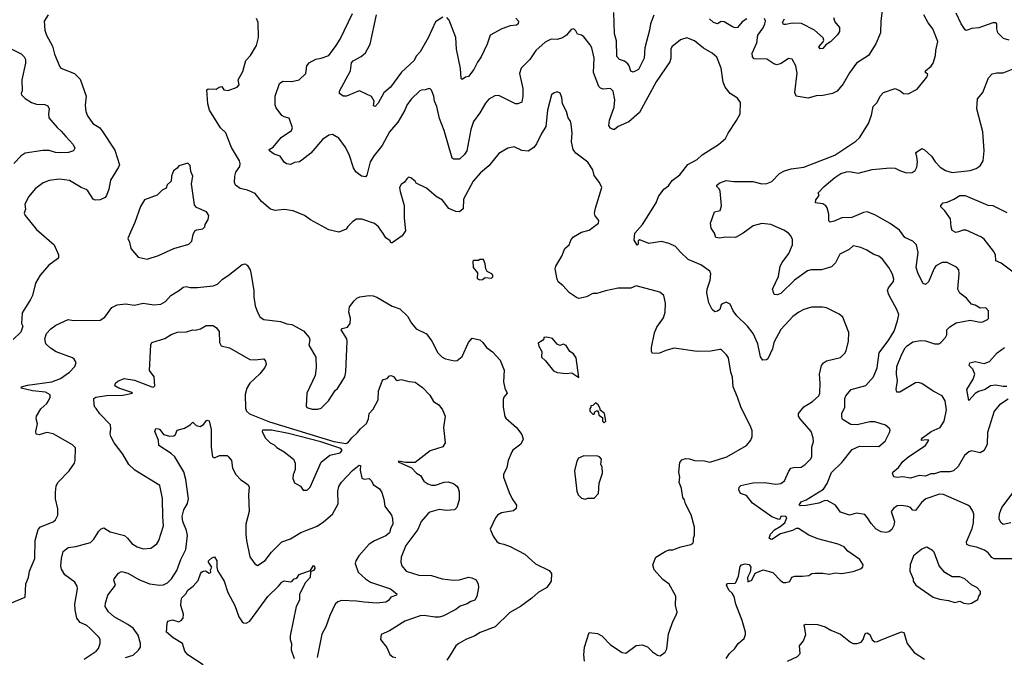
# Model space of a CAD drawing. Extents: x 2133461 to 2293071, y 753526 to 916327.
# Tile 454 of 459: x 2272832 to 2280584, y 886556 to 891578. Entities that reach past the tile are written whole.
import ezdxf

# ---------------------------------------------------------------- set-up
doc = ezdxf.new("R2010")
doc.units = 0

msp = doc.modelspace()

# ---------------------------------------------------------------- linework, layer by layer
at = {"layer": '0CON10XD'}
for points in [[(2278395, 886546.2), (2278422, 886585), (2278464, 886625), (2278490, 886665), (2278535.3, 886704.8), (2278545.8, 886735), (2278546.2, 886755), (2278520.4, 886845), (2278470, 886975), (2278456.7, 887035), (2278441.7, 887061.7), (2278416, 887085), (2278396.2, 887125), (2278405, 887135.8), (2278465, 887140), (2278471.2, 887145), (2278492.9, 887195), (2278505, 887270.8), (2278516.4, 887283.6), (2278545, 887292.3), (2278576.3, 887286.3), (2278590, 887265), (2278583, 887227), (2278561.5, 887185), (2278565, 887150), (2278597.8, 887162.2), (2278622.1, 887217.9), (2278685, 887244.2), (2278762.7, 887222.7), (2278825, 887157.5), (2278845, 887146), (2278865, 887144), (2278895, 887153.3), (2278912.3, 887187.7), (2278934.1, 887195.9), (2278995, 887193.8), (2279045, 887200), (2279070, 887215), (2279095, 887217.5), (2279155, 887218), (2279205, 887210), (2279255, 887220), (2279305, 887216.7), (2279395, 887232.5), (2279460, 887255), (2279471.7, 887268.3), (2279472.5, 887285), (2279446.8, 887326.8), (2279352.6, 887392.6), (2279323.3, 887425), (2279276.8, 887446.8), (2279115, 887488.1), (2279045, 887518.9), (2278965, 887568.9), (2278945, 887571.2), (2278915.9, 887554.1), (2278822.3, 887527.7), (2278755, 887484.4), (2278742.7, 887485), (2278732.5, 887495), (2278743.4, 887526.6), (2278775, 887560.4), (2278820.8, 887585), (2278856.4, 887615), (2278873.1, 887655), (2278865, 887665.3), (2278835, 887666.8), (2278825, 887663.8), (2278816.2, 887643.8), (2278808.3, 887641.7), (2278755, 887660.9), (2278600.5, 887770.5), (2278555, 887830.6), (2278506.9, 887846.9), (2278494.3, 887875), (2278497.5, 887895), (2278510.5, 887909.5), (2278605, 887930.5), (2278695, 887931.8), (2278785, 887919.4), (2278825, 887924.3), (2278855, 887946.2), (2278887.6, 888022.4), (2278904.5, 888045.5), (2278925, 888051.9), (2278985, 888054.2), (2279017, 888073), (2279059.2, 888115), (2279068.6, 888135), (2279069.5, 888210.5), (2279082, 888255), (2279080, 888285), (2279064.2, 888335), (2278975.8, 888435), (2278964.2, 888455), (2278964.3, 888475), (2279005, 888527.1), (2279075, 888570.6), (2279122.9, 888615), (2279131.4, 888635), (2279135.7, 888715), (2279128.1, 888785), (2279145, 888853.8), (2279160.8, 888875), (2279185, 888890), (2279295, 888916.2), (2279328.8, 888951.2), (2279340.5, 888969.5), (2279357.5, 889045), (2279361.2, 889115), (2279313.3, 889235), (2279285, 889258), (2279185, 889307.5), (2279154.2, 889314.2), (2279065.7, 889314.3), (2279005, 889294.2), (2278966.4, 889273.6), (2278919.3, 889240.7), (2278825, 889136.2), (2278769.2, 889035), (2278759.2, 888985), (2278722.3, 888907.7), (2278711.7, 888898.3), (2278682.5, 888895), (2278665, 888922.5), (2278644, 889024), (2278605.8, 889105.8), (2278562.2, 889165), (2278478.1, 889245), (2278449.4, 889285), (2278425, 889336.2), (2278395, 889353.3), (2278365, 889340), (2278355, 889332.5), (2278344.1, 889295.9), (2278325, 889281.2), (2278305, 889276.7), (2278283.3, 889295), (2278257.7, 889347.7), (2278242.9, 889425), (2278244.3, 889455.7), (2278268.8, 889525), (2278273.3, 889575), (2278266.4, 889596.4), (2278195, 889646.9), (2278095, 889690), (2278035, 889747.1), (2277995, 889791.8), (2277945, 889814), (2277885, 889830.5), (2277784.7, 889814.7), (2277715, 889843.3), (2277702.5, 889835), (2277701.7, 889808.3), (2277695, 889802.5), (2277670.7, 889840.7), (2277674.4, 889895), (2277735, 889963.8), (2277844, 890135), (2277861.4, 890185), (2277905, 890244), (2277941.5, 890268.5), (2277968.3, 890311.7), (2278029.2, 890355), (2278091.7, 890438.3), (2278165, 890477.5), (2278205, 890512.5), (2278335, 890593.3), (2278389.5, 890640.5), (2278410, 890685), (2278477.1, 890782.9), (2278506, 890835), (2278506.2, 890925), (2278485, 890960), (2278426.2, 890995), (2278386, 891045), (2278372, 891085), (2278354.2, 891195), (2278321.2, 891281.2), (2278284.3, 891314.3), (2278215, 891352.9), (2278145, 891412), (2278085, 891433.8), (2278035, 891419.2), (2277966.4, 891363.6), (2277959.4, 891345), (2277959.5, 891275), (2277951.8, 891245), (2277842.1, 891087.9), (2277713.1, 890846.9), (2277627.6, 890772.4), (2277544.1, 890735.9), (2277515, 890713.8), (2277505, 890713.3), (2277484.1, 890724.1), (2277470, 890745), (2277476, 890785), (2277511.5, 890888.5), (2277516.9, 890946.9), (2277504.2, 891015), (2277484.3, 891034.3), (2277425, 891030), (2277405, 891038.6), (2277392.3, 891052.3), (2277350.7, 891160.7), (2277354.4, 891275), (2277337.5, 891355), (2277325, 891380), (2277275, 891441.2), (2277255, 891456.7), (2277225, 891462.5), (2277210.7, 891490.7), (2277195, 891506.7), (2277175, 891500), (2277136.7, 891455), (2277105.6, 891434.4), (2277065, 891422.5), (2277017, 891423), (2276969.4, 891400.6), (2276895.7, 891335), (2276848.6, 891265), (2276780, 891195), (2276768, 891155), (2276792.5, 891035), (2276794.4, 890974.4), (2276785, 890926.7), (2276755, 890913.8), (2276735, 890916), (2276605, 890979.4), (2276572.6, 890977.4), (2276525, 890952), (2276498.9, 890921.1), (2276456.3, 890843.7), (2276404.2, 890775), (2276385, 890712.5), (2276353.3, 890545), (2276335.5, 890514.5), (2276295, 890478.8), (2276249.3, 890479.3), (2276236.2, 890486.2), (2276175.5, 890705), (2276138.1, 890798.1), (2276115.4, 890895), (2276098.1, 890935), (2276092.5, 890975), (2276075, 891022.5), (2276065, 891033.3), (2276055, 891036.2), (2276025, 891023.8), (2275996.4, 891023.6), (2275982.7, 891017.3), (2275915, 890951.2), (2275881.4, 890905), (2275865.6, 890864.4), (2275809.5, 890770.5), (2275745, 890694.2), (2275685, 890587.5), (2275622.1, 890507.9), (2275591.8, 890458.2), (2275565, 890352.5), (2275555, 890340), (2275522.5, 890345), (2275479.7, 890379.7), (2275461.4, 890411.4), (2275425.5, 890515), (2275395.6, 890575), (2275345, 890645.7), (2275295, 890672.9), (2275265, 890668.6), (2275215.8, 890635), (2275125, 890527.1), (2275055, 890470), (2275035, 890459.2), (2274995, 890452.5), (2274965, 890435.7), (2274932.4, 890442.4), (2274915, 890456.2), (2274882.4, 890502.4), (2274835, 890518.6), (2274800, 890545), (2274797.5, 890555), (2274827.2, 890572.8), (2274890.8, 890649.2), (2274971.2, 890705), (2274979.2, 890725), (2274955, 890802.5), (2274915, 890811.2), (2274895, 890823.8), (2274852.6, 890882.6), (2274844.6, 890904.6), (2274842.9, 890975), (2274876.7, 891075), (2274905, 891093.3), (2274975, 891089.4), (2275033.3, 891105), (2275084, 891155), (2275094.2, 891215), (2275112.1, 891237.9), (2275162.7, 891267.3), (2275205, 891274), (2275265, 891296.2), (2275325, 891374), (2275355.5, 891424.5), (2275452.5, 891625)], [(2277825, 891614), (2277798.2, 891545), (2277791.2, 891495), (2277754.1, 891355.9), (2277747.9, 891275), (2277705, 891186), (2277662.9, 891162.9), (2277645, 891173.3), (2277630.6, 891215), (2277619.3, 891229.3), (2277595, 891250), (2277554, 891265), (2277535, 891286.7), (2277531.2, 891411.2), (2277514.7, 891465), (2277511.1, 891635)], [(2279629.2, 891695), (2279611.4, 891565), (2279608.6, 891475), (2279572.7, 891387.3), (2279516.2, 891295), (2279420, 891235), (2279365, 891160), (2279315, 891072), (2279268.8, 891015), (2279232.7, 890997.3), (2279155, 890980.6), (2279102.6, 890977.4), (2279040.5, 890959.5), (2278946.2, 890976.2), (2278934.3, 891005), (2278954.3, 891155.7), (2278943.2, 891213.2), (2278915, 891266.2), (2278885, 891271.2), (2278826.7, 891233.3), (2278792.8, 891222.8), (2278769.8, 891229.8), (2278715, 891266.9), (2278615, 891270.5), (2278601.2, 891285), (2278599.2, 891315), (2278635.4, 891395), (2278643.2, 891455), (2278685, 891514.5), (2278699.2, 891545), (2278703.1, 891565), (2278695, 891587.5)], [(2280622.5, 891415), (2280578.3, 891428.3), (2280533.2, 891473.2), (2280525.7, 891505), (2280526, 891545), (2280515, 891553.8), (2280495, 891552), (2280385, 891512.9), (2280327.7, 891507.7), (2280285, 891492), (2280275, 891498.8), (2280245.6, 891545), (2280205, 891630)], [(2273056.7, 891615), (2273026.2, 891565), (2273030, 891495), (2273044, 891455), (2273089.7, 891369.7), (2273107.5, 891305), (2273147.5, 891205), (2273156.4, 891196.4), (2273264.2, 891154.2), (2273309.1, 891109.1), (2273355.8, 890975), (2273348.6, 890905), (2273352.5, 890855), (2273365, 890821.2), (2273409.1, 890759.1), (2273463.3, 890725), (2273480, 890705), (2273581.1, 890551.1), (2273616.9, 890435), (2273610, 890415), (2273546.4, 890313.6), (2273534, 890244), (2273516.6, 890193.4), (2273505, 890178), (2273465, 890160), (2273427.3, 890157.3), (2273412, 890165), (2273369.3, 890229.3), (2273355, 890240.8), (2273316.3, 890256.3), (2273225, 890310.6), (2273145, 890320.6), (2273065, 890311.1), (2273016.8, 890293.2), (2272955, 890244.2), (2272904.2, 890185), (2272873.8, 890125), (2272878.8, 890085), (2272868.8, 890055), (2272875.8, 890035.8), (2272964, 889925), (2273104.2, 889805), (2273138.8, 889725), (2273138.8, 889705), (2273131.2, 889695), (2273061.2, 889645), (2272994.3, 889565.7), (2272957, 889503), (2272934.3, 889405), (2272916.4, 889373.6), (2272850.8, 889269.2), (2272847.5, 889185), (2272857.5, 889165), (2272842.5, 889117.5), (2272780.5, 889059.5)], [(2277278.8, 886525), (2277273.3, 886575), (2277278, 886635), (2277315, 886750), (2277382.3, 886742.3), (2277415, 886724.2), (2277483.6, 886653.6), (2277575, 886592.5), (2277605, 886588.8), (2277685, 886650), (2277734.1, 886654.1), (2277775, 886638), (2277815, 886598.8), (2277855, 886572.5), (2277875, 886567.5), (2277913, 886597), (2277927, 886623), (2277940.7, 886739.3), (2277977.1, 886842.9), (2278001.7, 886888.3), (2278007.7, 886912.3), (2277996.4, 886966.4), (2277997, 887037), (2277945, 887131.2), (2277895, 887168), (2277826.7, 887245), (2277816.2, 887285), (2277840, 887345), (2277915, 887390), (2277945, 887403.3), (2277975, 887403.3), (2278036.4, 887426.4), (2278115.7, 887444.3), (2278133.3, 887455), (2278136.7, 887465), (2278136.7, 887495), (2278146.4, 887516.4), (2278145, 887580), (2278118.8, 887678.8), (2278073.8, 887765), (2278067, 887797), (2278052.5, 887815), (2278043.3, 887885), (2278023.8, 887935), (2278030, 887975), (2278022, 888015), (2278028.8, 888091.2), (2278045, 888112), (2278075, 888121.4), (2278105, 888119.4), (2278145, 888106.9), (2278225, 888102.7), (2278265, 888093.5), (2278342.8, 888117.2), (2278400, 888135), (2278555, 888223.8), (2278590, 888265), (2278600, 888295), (2278599.3, 888339.3), (2278586.2, 888375), (2278511.3, 888521.3), (2278484.4, 888604.4), (2278449.5, 888685), (2278443.2, 888763.2), (2278430.3, 888800.3), (2278412.5, 888915), (2278398.3, 888938.3), (2278355, 888980), (2278345, 888981.2), (2278275, 888966), (2278165, 888964.3), (2277985, 888990), (2277918.3, 888971.7), (2277869.3, 888950.7), (2277815, 888947.5), (2277806.7, 888965), (2277806, 888995), (2277829.5, 889110.5), (2277848.8, 889155), (2277900.3, 889229.7), (2277914.3, 889275), (2277917.5, 889345), (2277903.3, 889405), (2277871.7, 889431.7), (2277685, 889480.8), (2277645, 889463.3), (2277545, 889462.5), (2277445, 889442), (2277375, 889421.4), (2277345, 889420), (2277295, 889394), (2277235, 889382.5), (2277215, 889389.2), (2277160, 889425), (2277108.8, 889485), (2277072.4, 889512.4), (2277062.9, 889535), (2277048, 889615), (2277052.5, 889635), (2277100, 889715), (2277125, 889776.2), (2277158.8, 889805), (2277174.4, 889845.6), (2277192.1, 889867.9), (2277255, 889903.8), (2277315, 889920), (2277390, 889975), (2277392.5, 889995), (2277363.9, 890033.9), (2277356.7, 890055), (2277365.9, 890094.1), (2277415.8, 890255.8), (2277396, 890295), (2277355, 890350), (2277345.7, 890395), (2277305.4, 890455.4), (2277212, 890525), (2277190, 890555), (2277176.9, 890615), (2277182, 890685), (2277174, 890755), (2277167.7, 890777.7), (2277150, 890805), (2277136.2, 890855), (2277106, 890915), (2277101.2, 890965), (2277088, 890998), (2277065, 891008), (2277035, 891000), (2277020, 890985), (2276987.9, 890865), (2276974.2, 890735), (2276937.5, 890675), (2276901.3, 890598.7), (2276879.7, 890570.3), (2276835, 890540.8), (2276785, 890547.1), (2276725, 890575.8), (2276676.2, 890566.2), (2276605, 890523.8), (2276525, 890425.8), (2276459.4, 890370.6), (2276403.1, 890306.9), (2276325.6, 890165), (2276323, 890087), (2276295.5, 890064.5), (2276265, 890067.8), (2276210.2, 890090.2), (2276160.6, 890155), (2276111.2, 890185), (2276035, 890250), (2275955, 890290), (2275946.4, 890306.4), (2275913, 890333), (2275893.9, 890336.1), (2275880, 890325), (2275863, 890297), (2275835, 890280), (2275823.8, 890255), (2275826.7, 890225), (2275859.2, 890115), (2275859.2, 890015), (2275870, 889915), (2275843.3, 889875), (2275765, 889820), (2275755, 889820), (2275750, 889835), (2275715, 889858.8), (2275695, 889892.5), (2275657.5, 889945), (2275625, 889971.4), (2275525, 890007.5), (2275483.9, 890006.1), (2275455, 889987.5), (2275415, 889947.5), (2275403, 889927), (2275345, 889903.3), (2275265, 889922.5), (2275120.7, 890000.7), (2275075, 890035.5), (2274985, 890071.9), (2274915, 890082.5), (2274845, 890074.6), (2274805.8, 890085), (2274735.5, 890145.5), (2274685, 890208), (2274625.5, 890235.5), (2274568.3, 890248.3), (2274531.2, 890275), (2274524.2, 890294.2), (2274525.7, 890345), (2274534.5, 890375.5), (2274565, 890420), (2274569.4, 890445), (2274564.2, 890465), (2274501.2, 890571.2), (2274471.5, 890645), (2274455.3, 890685.3), (2274414.3, 890725), (2274325.6, 890865), (2274314.4, 890915), (2274306.7, 891025), (2274316.4, 891033.6), (2274379.3, 891030.7), (2274403, 891047), (2274425, 891050), (2274440, 891025), (2274475, 891020), (2274545, 891046.7), (2274560, 891065), (2274553.3, 891105), (2274589.5, 891170.5), (2274613.3, 891255), (2274650, 891295), (2274696.7, 891375), (2274713.6, 891436.4), (2274710.6, 891555), (2274697.4, 891587.4)], [(2276165, 891597.8), (2276105, 891561.4), (2276049.2, 891435), (2275984.7, 891325.3), (2275955, 891291.5), (2275937.7, 891255), (2275838.9, 891165), (2275750.8, 891045), (2275698.3, 891001.7), (2275655, 890920), (2275630, 890895), (2275618.3, 890898.3), (2275624, 890935), (2275602.7, 890972.7), (2275513.9, 891013.9), (2275505, 891016.2), (2275405, 890974.4), (2275380, 890975), (2275351.2, 890995), (2275351.4, 891015), (2275437.5, 891175), (2275445, 891237.5), (2275457.7, 891252.3), (2275521.8, 891288.2), (2275555, 891316), (2275590.9, 891385), (2275642, 891615)], [(2276213.9, 891573.9), (2276195.4, 891595.4)], [(2276739.7, 891589.7), (2276759.2, 891565), (2276757.1, 891545), (2276745, 891534.5), (2276695, 891530), (2276628.8, 891505), (2276536, 891455), (2276512.2, 891385), (2276466.3, 891283.7), (2276437.3, 891242.7), (2276408.8, 891185), (2276365, 891131.2), (2276342.5, 891125), (2276315, 891107.5), (2276307.5, 891115), (2276302.4, 891192.4), (2276271.4, 891345), (2276266.2, 891436.2), (2276213.9, 891573.9)], [(2278556, 891585), (2278519.8, 891560.2), (2278483.2, 891516.8), (2278465.6, 891514.4), (2278445, 891521.2), (2278379.8, 891559.8), (2278355, 891562.2), (2278325, 891544.4), (2278294.7, 891554.7), (2278263.6, 891583.6)], [(2280680.3, 887330.3), (2280505, 887330.6), (2280485, 887342.9), (2280458.2, 887378.2), (2280429.1, 887399.1), (2280365, 887424.4), (2280313.1, 887433.1), (2280288, 887445), (2280285.6, 887465), (2280330.8, 887569.2), (2280342.2, 887615), (2280343.2, 887683.2), (2280336.8, 887706.8), (2280315, 887740), (2280296.7, 887755), (2280105, 887838.1), (2280075, 887839.4), (2279966, 887805), (2279932.5, 887775), (2279885, 887710.8), (2279865, 887714), (2279845.8, 887735.8), (2279825, 887744.2), (2279775, 887751.4), (2279742, 887748), (2279712.3, 887727.7), (2279693.8, 887705), (2279720, 887625), (2279715.8, 887595), (2279698.3, 887561.7), (2279675, 887544), (2279655, 887538.8), (2279614.4, 887544.4), (2279576.2, 887565), (2279535, 887608.8), (2279508.1, 887655), (2279485, 887681.1), (2279419.8, 887690.2), (2279365, 887675.7), (2279295, 887698.6), (2279254.4, 887755), (2279189.4, 887789.4), (2279165, 887789.3), (2279125, 887770.7), (2279025, 887750.7), (2278977.7, 887747.7), (2278968.8, 887755), (2278985, 887780.5), (2279025, 887796.2), (2279160, 887880), (2279189.1, 887925), (2279225, 888010.8), (2279305, 888090), (2279387.4, 888192.6), (2279445, 888219.6), (2279596.7, 888215), (2279645, 888258.8), (2279680, 888325), (2279686.2, 888345), (2279683.3, 888355), (2279650, 888385), (2279565, 888410), (2279525, 888410.9), (2279425, 888386.2), (2279375, 888389.1), (2279316.7, 888425), (2279306.7, 888435), (2279304, 888455), (2279306.2, 888475), (2279330, 888525), (2279328.9, 888595), (2279335.7, 888615), (2279378.8, 888665), (2279495, 888696.7), (2279555.5, 888765), (2279583.5, 888835), (2279598.5, 888955), (2279675.5, 889055), (2279716.7, 889125), (2279744.3, 889205), (2279754.2, 889255), (2279739.2, 889295), (2279675, 889411.2), (2279665.7, 889445), (2279672.5, 889465), (2279711.2, 889515), (2279713.8, 889535), (2279705, 889572.5), (2279676, 889625), (2279625, 889691.2), (2279596.7, 889715), (2279557.3, 889727.3), (2279502.7, 889762.7), (2279455, 889784), (2279395, 889795.7), (2279362.6, 889767.4), (2279290.3, 889729.7), (2279256.3, 889663.7), (2279225, 889630), (2279145, 889607.8), (2279065, 889606.8), (2279035, 889598.5), (2278932.7, 889527.3), (2278825, 889421.4), (2278795, 889411.2), (2278773, 889413), (2278758.8, 889455), (2278807.5, 889555), (2278818.6, 889635), (2278835, 889665.8), (2278888.2, 889735), (2278917.9, 889805), (2278915.5, 889845), (2278904.4, 889875), (2278886, 889896), (2278849.4, 889919.4), (2278745, 889965.5), (2278675, 889971.9), (2278606.2, 889955), (2278528, 889895), (2278466.8, 889863.2), (2278385.7, 889864.3), (2278345, 889856), (2278312, 889862), (2278302.5, 889895), (2278276.1, 889936.1), (2278271.2, 889975), (2278303.3, 890065), (2278346, 890074), (2278357.3, 890112.7), (2278346.4, 890226.4), (2278340, 890245), (2278320, 890265), (2278320, 890275), (2278345, 890292), (2278395, 890310.8), (2278455, 890302.2), (2278605, 890302.5), (2278674, 890284), (2278713.8, 890286.2), (2278755, 890303.1), (2278814.4, 890365), (2278855, 890388.2), (2278905, 890402.5), (2279005, 890417.1), (2279134.3, 890465.7), (2279249.3, 890510.7), (2279415, 890620), (2279445, 890646.7), (2279515, 890760), (2279538.8, 890825), (2279552.5, 890895), (2279582.5, 890925), (2279607.5, 890975), (2279632.5, 891005), (2279725, 891036.7), (2279765, 891016.7), (2279790, 890995), (2279826.4, 890993.6), (2279899.5, 891030.5), (2279973.3, 891125), (2279982.5, 891145), (2279962.5, 891165), (2279963.8, 891175), (2280008.3, 891211.7), (2280023.8, 891235), (2280043.8, 891295), (2280044.2, 891335), (2280060, 891405), (2280020.8, 891505), (2279985, 891552), (2279950, 891615)], [(2279240, 891595), (2279249.8, 891559.8), (2279285.8, 891515), (2279288, 891485), (2279271.7, 891458.3), (2279215, 891404.3), (2279180, 891380), (2279155, 891350), (2279135, 891348.8), (2279124, 891365), (2279157.7, 891402.3), (2279163.8, 891415), (2279158, 891435), (2279089.2, 891495), (2278986.3, 891546.3), (2278915, 891550.5), (2278865, 891539.4), (2278845, 891540.8), (2278837.5, 891555), (2278854.5, 891585.5)], [(2272735, 891364.4), (2272845, 891307.8), (2272867.8, 891285), (2272877.5, 891265), (2272878.8, 891235), (2272850.5, 891105), (2272852.7, 891017.3), (2272844.2, 890995), (2272847.1, 890985), (2272875, 890955.8), (2272926.4, 890926.4), (2272965, 890913.3), (2273029.7, 890909.7), (2273055, 890898.8), (2273064, 890875), (2273058.6, 890835), (2273062.9, 890805), (2273127.2, 890727.2), (2273159.8, 890699.8), (2273195, 890657.5), (2273254.2, 890595), (2273266, 890565), (2273255, 890544), (2273217.3, 890532.7), (2273155, 890528.5), (2273115, 890531.3), (2273065, 890546.8), (2273015, 890547.2), (2272875, 890525.5), (2272843.8, 890506.2), (2272785.4, 890444.6)], [(2280615, 888588.9), (2280545.8, 888545), (2280505.7, 888495), (2280453.2, 888326.8), (2280450, 888235), (2280426.3, 888183.7), (2280394.2, 888165.8), (2280325, 888180.8), (2280305, 888174), (2280271.4, 888145), (2280220.6, 888059.4), (2280185.4, 888024.6), (2280155, 888017.5), (2280083.1, 888016.9), (2280035, 888001.2), (2280005, 888000), (2279965, 887982.2), (2279915, 887987.5), (2279845, 887966.9), (2279785, 887976.9), (2279741.9, 887971.9), (2279715, 887977.5), (2279703.8, 888005), (2279706.7, 888015), (2279750.2, 888049.8), (2279785, 888096.7), (2279832.6, 888137.4), (2279965, 888224.5), (2279991.2, 888265), (2279972, 888268), (2279932.4, 888262.4), (2279931.8, 888275), (2279941.2, 888285), (2280008.2, 888335), (2280078.1, 888365), (2280111.5, 888415), (2280128.5, 888505), (2280118.6, 888575), (2280095, 888616), (2280025, 888651.4), (2279935, 888711.1), (2279905, 888721.1), (2279885, 888717.1), (2279762.5, 888645), (2279737.5, 888645), (2279732.5, 888665), (2279744.4, 888735), (2279734.4, 888785), (2279738.2, 888845), (2279777.6, 888942.4), (2279805, 888994.2), (2279820.2, 889009.8), (2279865, 889039.5), (2279925, 889051.8), (2279965, 889049.1), (2280035, 889023.3), (2280070, 889025), (2280085.5, 889034.5), (2280121.2, 889075), (2280131.2, 889095), (2280131.2, 889135), (2280155, 889158.8), (2280205, 889190), (2280315, 889211.2), (2280395, 889194), (2280415, 889198.8), (2280452.5, 889215), (2280460, 889225), (2280460, 889285), (2280437.7, 889307.7), (2280395, 889306.2), (2280355, 889328.8), (2280325, 889336.7), (2280285.5, 889385.5), (2280235, 889424), (2280218.1, 889455), (2280230, 889575), (2280225, 889607.5), (2280208.8, 889628.8), (2280135, 889664), (2280095.8, 889664.2), (2280045, 889638), (2280031.1, 889618.9), (2279987.6, 889512.4), (2279965, 889492.5), (2279945, 889498.8), (2279905.4, 889575), (2279891.3, 889625), (2279907.1, 889745), (2279893.1, 889803.1), (2279865, 889832.9), (2279802.2, 889862.2), (2279759.1, 889919.1), (2279685, 889973.3), (2279565, 890040), (2279505, 890063.3), (2279475, 890059.4), (2279385, 890019.2), (2279305, 890018), (2279245, 889990), (2279213, 889983), (2279203.8, 889993.8), (2279202, 890045), (2279190, 890095), (2279180.3, 890110.3), (2279155, 890126), (2279097.5, 890135), (2279101.7, 890158.3), (2279127, 890193), (2279120, 890215), (2279166.2, 890265), (2279249.2, 890335), (2279298, 890365), (2279340.8, 890379.2), (2279365, 890381.2), (2279435, 890368.5), (2279545, 890398.4), (2279685, 890411.8), (2279725, 890408.2), (2279766.6, 890386.6), (2279815, 890371.8), (2279860, 890375), (2279881.3, 890388.7), (2279894.5, 890415.5), (2279900, 890455), (2279895, 890500), (2279887.5, 890525), (2279892.5, 890535), (2279935, 890562.5), (2279955, 890552.5), (2280011.4, 890501.4), (2280038.9, 890458.9), (2280079.2, 890415), (2280120.8, 890390.8), (2280175, 890373.8), (2280315, 890389.4), (2280363.3, 890405), (2280394.4, 890425.6), (2280418.1, 890465), (2280426.9, 890545), (2280415.6, 890695), (2280368.8, 890875), (2280373.3, 890955), (2280416.2, 891005), (2280460.5, 891119.5), (2280489.3, 891150.7), (2280525, 891160), (2280575, 891158.8), (2280655, 891190)], [(2273835, 889692.5), (2273925, 889720), (2274045, 889774.2), (2274165, 889808.8), (2274187.9, 889832.1), (2274198.8, 889885), (2274212.5, 889915), (2274227, 889923), (2274275, 889930), (2274290, 889945), (2274292.5, 889965), (2274316.7, 890005), (2274321.2, 890035), (2274303.3, 890065), (2274225, 890098.8), (2274209.5, 890119.5), (2274186.2, 890285), (2274196.7, 890345), (2274180.7, 890380.7), (2274175, 890430), (2274155, 890447.5), (2274085, 890427.5), (2274073, 890407), (2274043.9, 890386.1), (2274026.7, 890345), (2274024, 890305), (2273994.2, 890275.8), (2273985, 890250), (2273955, 890233.8), (2273915, 890196.7), (2273815, 890160), (2273783.1, 890106.9), (2273738.7, 889981.3), (2273703.8, 889905), (2273683.3, 889855), (2273696.7, 889825), (2273707.5, 889775), (2273765, 889707.5), (2273835, 889692.5)], [(2280655, 889590), (2280560.2, 889660.2), (2280517.5, 889677.5), (2280514.3, 889725), (2280500, 889755), (2280425, 889848.9), (2280405.6, 889865), (2280285, 889920), (2280260.9, 889919.1), (2280224.3, 889905.7), (2280201.7, 889901.7), (2280175, 889917.5), (2280166, 889945), (2280159.5, 890009.5), (2280115, 890072.5), (2280085, 890102.5), (2280083.3, 890115), (2280102.5, 890135), (2280135, 890141.2), (2280187.3, 890162.7), (2280235, 890193.8), (2280275, 890192), (2280455, 890118), (2280495, 890113.8), (2280605, 890057.8)], [(2276455, 889527.5), (2276475, 889532.5), (2276497, 889547), (2276547, 889543), (2276557, 889553), (2276557.5, 889565), (2276550, 889575), (2276512.5, 889595), (2276502.5, 889615), (2276497.5, 889655), (2276485, 889690), (2276455, 889690), (2276445, 889680), (2276405, 889680), (2276400, 889675), (2276402.5, 889625), (2276437.5, 889585), (2276435, 889540), (2276455, 889527.5)], [(2273247.5, 888915), (2273120.3, 888960.3), (2273075, 888990.8), (2273038, 889025), (2273030.8, 889065), (2273042.5, 889105), (2273076.6, 889143.4), (2273117.6, 889172.4), (2273215, 889216.9), (2273255, 889208.6), (2273465, 889210.8), (2273502.5, 889235), (2273558.5, 889311.5), (2273599.5, 889330.5), (2273665, 889340.9), (2273735, 889329.5), (2273805, 889345.6), (2273887.7, 889332.3), (2273942.7, 889337.3), (2273981.3, 889358.7), (2274022, 889405), (2274091.7, 889448.3), (2274118.3, 889471.7), (2274144.1, 889475.9), (2274175, 889469.2), (2274231.7, 889468.3), (2274355, 889480.8), (2274388.8, 889495), (2274430, 889535), (2274474, 889564), (2274585, 889648.8), (2274605, 889654), (2274624.3, 889644.3), (2274647, 889607), (2274652.2, 889585), (2274675.6, 889445), (2274675.6, 889395), (2274687.1, 889325), (2274705, 889273.3), (2274726.7, 889235), (2274755, 889217.5), (2274885, 889200.6), (2274935, 889181.9), (2274975, 889175.7), (2275068, 889128), (2275111.2, 889075), (2275116, 889055), (2275108.8, 889015), (2275165, 888920), (2275166.2, 888835), (2275157.5, 888775), (2275093.3, 888635), (2275087.5, 888535), (2275093.6, 888523.6), (2275135, 888508.8), (2275180.7, 888509.3), (2275205, 888517.5), (2275262.5, 888575), (2275315, 888657.5), (2275335, 888672.5), (2275363.3, 888716.7), (2275391.2, 888765), (2275400, 888805), (2275410, 889045), (2275408, 889065), (2275364.4, 889135.6), (2275372.5, 889145), (2275412.5, 889155), (2275433.3, 889185), (2275436.2, 889225), (2275423.3, 889275), (2275430, 889315), (2275466.1, 889363.9), (2275486.4, 889383.6), (2275510, 889395), (2275585, 889406), (2275615, 889403.8), (2275645, 889393.3), (2275765, 889320), (2275825, 889301.2), (2275885, 889243.3), (2275917.7, 889187.7), (2275955, 889143.3), (2276035, 889103.3), (2276078, 889045), (2276124, 888955), (2276159.7, 888919.7), (2276185, 888906), (2276255, 888892), (2276275.8, 888894.2), (2276315.4, 888924.6), (2276367.1, 889035), (2276395, 889070), (2276455, 889056.2), (2276480, 889035), (2276506.8, 888996.8), (2276555, 888962), (2276615.8, 888895), (2276647.4, 888817.4), (2276641.4, 888725), (2276651.4, 888675), (2276670.6, 888635), (2276642.9, 888605), (2276637.5, 888585), (2276639.6, 888525), (2276653, 888453), (2276660.2, 888440.2), (2276744.2, 888365), (2276785, 888310), (2276796, 888275), (2276779.2, 888235), (2276715, 888186), (2276706.6, 888173.4), (2276679.4, 888105), (2276668.9, 888051.1), (2276642.5, 887995), (2276642.5, 887975), (2276686.7, 887855), (2276708.8, 887805), (2276744, 887755), (2276742.3, 887727.7), (2276720.5, 887709.5), (2276625, 887692.5), (2276595, 887674), (2276579.2, 887655), (2276536.7, 887565), (2276559.3, 887509.3), (2276588.3, 887468.3), (2276607.5, 887455), (2276645, 887447.5), (2276695, 887427.5), (2276809.1, 887369.1), (2276892.8, 887292.8), (2277000.5, 887240.5), (2277018.8, 887215), (2277016.2, 887155), (2276983.9, 887106.1), (2276914.5, 887065.5), (2276865, 887021.2), (2276775, 886956.2), (2276692.6, 886907.4), (2276575, 886794.4), (2276458.3, 886751.7), (2276415, 886724.4), (2276343.8, 886695), (2276290, 886665), (2276266.7, 886645), (2276216.2, 886565), (2276196.1, 886533.9)], [(2273339.3, 886540.7), (2273434, 886605), (2273453.8, 886625), (2273465.9, 886664.1), (2273466, 886695), (2273456, 886715), (2273385, 886784), (2273361.2, 886805), (2273308.7, 886828.7), (2273282.5, 886865), (2273268.7, 886928.7), (2273266.7, 886975), (2273287.5, 887095), (2273285.8, 887115), (2273267.2, 887147.2), (2273188, 887205), (2273160.6, 887250.6), (2273156.5, 887275), (2273161.5, 887335), (2273175, 887388.8), (2273215, 887421.4), (2273275, 887427.5), (2273391.1, 887458.9), (2273415.6, 887485), (2273455, 887548), (2273475, 887568), (2273495, 887575.8), (2273545, 887544.3), (2273656.7, 887515), (2273681.2, 887495), (2273715, 887451.2), (2273757, 887427), (2273805, 887410.8), (2273864.1, 887415.9), (2273911.2, 887448.8), (2273928, 887475), (2273965, 887590), (2273958.3, 887661.7), (2273955.6, 887805.6), (2273935, 887910), (2273739.2, 888029.2), (2273690.6, 888075), (2273645.3, 888155.3), (2273575.6, 888245.6), (2273550, 888295), (2273544.1, 888315.9), (2273551.2, 888355), (2273546.1, 888386.1), (2273463.3, 888473.3), (2273435.8, 888515.8), (2273423.3, 888525), (2273418.8, 888545), (2273416.2, 888595), (2273432.5, 888605), (2273515, 888617.4), (2273645, 888621.1), (2273720, 888635), (2273707.5, 888645), (2273613.8, 888675), (2273582, 888695), (2273588, 888715), (2273605, 888730.8), (2273655, 888752.5), (2273737.5, 888737.5), (2273873, 888687), (2273886.2, 888683.8), (2273897.5, 888695), (2273890, 888765), (2273855.7, 888815.7), (2273864.6, 889015.4), (2273873.9, 889036.1), (2273974.6, 889065.4), (2274025, 889097.1), (2274075, 889117.5), (2274145, 889118.8), (2274195, 889134), (2274215, 889131.2), (2274255, 889144), (2274300.7, 889169.3), (2274355, 889170), (2274381.4, 889151.4), (2274401.7, 889121.7), (2274405.7, 889035), (2274419.2, 889009.2), (2274483.1, 888993.1), (2274645, 888901.4), (2274682.7, 888897.3), (2274755, 888907.5), (2274768.8, 888888.8), (2274772.9, 888862.9), (2274762.5, 888837.5), (2274722.1, 888787.9), (2274645, 888714), (2274620.8, 888675), (2274607.5, 888625), (2274609.2, 888519.2), (2274618, 888495), (2274642, 888472), (2274800.2, 888410.2), (2275305.7, 888255.7), (2275401.3, 888238.7), (2275415, 888245.6), (2275446.8, 888285), (2275493.1, 888325), (2275515, 888355.7), (2275563.7, 888396.3), (2275579.5, 888435), (2275585, 888476.2), (2275615, 888510), (2275655.4, 888584.6), (2275658.5, 888655), (2275685, 888730), (2275695, 888743.3), (2275725, 888752.5), (2275745, 888773.3), (2275755, 888776), (2275775, 888766.7), (2275790, 888745), (2275805, 888736.7), (2275835, 888743.3), (2275899.2, 888729.2), (2275945, 888722), (2276005, 888680), (2276060.3, 888620.3), (2276090, 888570), (2276131.2, 888545), (2276162, 888505), (2276181.2, 888455), (2276169.4, 888365), (2276181.2, 888245), (2276165, 888213.8), (2276065, 888181.1), (2275945, 888090.8), (2275870.9, 888090.9), (2275818.3, 888101.7), (2275812.5, 888095), (2275917.9, 888047.9), (2275956.7, 888005), (2275987.6, 887987.6), (2276013.6, 887943.6), (2276045, 887920.8), (2276075, 887911.9), (2276105, 887911.1), (2276175, 887934.4), (2276205, 887938.2), (2276246.7, 887925), (2276274.2, 887904.2), (2276285, 887887.5), (2276292, 887858), (2276292.5, 887795), (2276273.8, 887735), (2276255, 887716), (2276191.7, 887711.7), (2276135, 887718.9), (2276062.4, 887697.6), (2276044.5, 887685.5), (2275994.5, 887625.5), (2275968, 887562), (2275871.4, 887435), (2275836.9, 887345), (2275834, 887305), (2275842, 887275), (2275875, 887234.3), (2275975, 887202.5), (2276075, 887201.1), (2276157.5, 887175), (2276246.6, 887163.4), (2276295, 887166.9), (2276365, 887186), (2276392.3, 887182.3), (2276427.5, 887165), (2276441.2, 887131.2), (2276444.2, 887104.2), (2276430.4, 887035), (2276415, 887005.8), (2276384.4, 886995.6), (2276354.3, 886975.7), (2276301.1, 886958.9), (2276265, 886933.1), (2276165, 886879.4), (2276135, 886870.6), (2276101.8, 886871.8)], [(2277235, 888760), (2277213.3, 888915), (2277192.5, 888945), (2277162.5, 888965), (2277135, 889012.5), (2277115, 889022.5), (2277085, 889012.5), (2277065, 889022.5), (2277026.1, 889066.1), (2276983, 889077), (2276960, 889075), (2276960, 889065), (2276948.3, 889051.7), (2276915, 889030), (2276920, 889005), (2276942.5, 888965), (2276939.3, 888919.3), (2276971.7, 888891.7), (2277035, 888812.5), (2277065, 888800), (2277135, 888790), (2277180, 888795), (2277235, 888760)], [(2280605, 888689), (2280575, 888688.1), (2280515, 888700.2), (2280475, 888694), (2280434, 888665), (2280381.4, 888648.6), (2280355.9, 888634.1), (2280305, 888577.5), (2280290, 888665), (2280338.9, 888745), (2280351.9, 888785), (2280335.4, 888825.4), (2280307.5, 888855), (2280313.8, 888875), (2280355, 888885.5), (2280425, 888870.8), (2280467.5, 888885), (2280528.8, 888955), (2280584.5, 888995.5)], [(2272767.5, 886985), (2272875, 887030), (2272880.8, 887135), (2272901.4, 887185), (2272908.6, 887235), (2272950.8, 887335), (2272955.5, 887474.5), (2272977.4, 887562.6), (2272995, 887582.5), (2273097.2, 887622.8), (2273115, 887638.8), (2273134, 887675), (2273132, 887725), (2273114.2, 887805), (2273114.2, 887855), (2273120, 887905), (2273136.2, 887935), (2273221.2, 888025), (2273263.3, 888085), (2273270, 888105), (2273271.2, 888205), (2273248.3, 888228.3), (2273095, 888316.9), (2273045, 888325.7), (2272985, 888308.8), (2272962.3, 888312.3), (2272960.8, 888335), (2272973.3, 888395), (2272961.2, 888435), (2272964.2, 888455), (2272997.6, 888512.4), (2273045, 888554.2), (2273060, 888575), (2273072.9, 888605), (2273072.4, 888622.4), (2273035, 888642.8), (2272933.3, 888655), (2272843.3, 888675), (2272847.5, 888685), (2272895, 888698.1), (2273085.8, 888724.3), (2273155, 888752), (2273225, 888801.2), (2273266.2, 888845), (2273276.4, 888876.4), (2273262.5, 888905), (2273247.5, 888915)], [(2277435, 888402.5), (2277447.5, 888415), (2277437.5, 888475), (2277401.7, 888501.7), (2277402.5, 888515), (2277386.7, 888545), (2277365, 888560), (2277345, 888540), (2277330, 888535), (2277330, 888525), (2277320, 888515), (2277320, 888495), (2277345, 888470), (2277355, 888470), (2277361.7, 888488.3), (2277378.3, 888498.3), (2277390, 888485), (2277391.7, 888461.7), (2277420, 888445), (2277420, 888415), (2277435, 888402.5)], [(2274162.1, 887805), (2274141.1, 887955), (2274125, 888015.7), (2274054.5, 888135), (2274025, 888161.5), (2273927.5, 888225), (2273926.2, 888265), (2273896.4, 888333.6), (2273905, 888356.7), (2273925, 888356.2), (2273935, 888348.8), (2273965, 888310), (2274015, 888297.5), (2274045, 888300), (2274058.8, 888311.2), (2274072.5, 888345), (2274129.7, 888360.3), (2274174.1, 888385.9), (2274195, 888406.7), (2274222.5, 888382.5), (2274253.9, 888373.9), (2274279.7, 888390.3), (2274305, 888423.3), (2274325, 888418.8), (2274339.5, 888350.5), (2274338.7, 888211.3), (2274350.8, 888135), (2274365, 888127.5), (2274405, 888144.3), (2274445, 888145.8), (2274465, 888143.8), (2274476.7, 888135), (2274500, 888105), (2274506.9, 888045), (2274532.9, 887995), (2274573, 887953), (2274601.2, 887935), (2274632, 887915), (2274638.1, 887895), (2274632.9, 887835), (2274640, 887705), (2274612.5, 887605), (2274612, 887525), (2274619.2, 887475), (2274645, 887346.7), (2274683.2, 887293.2), (2274705, 887277.5), (2274765, 887319.2), (2274815.8, 887384.2), (2274895.3, 887464.7), (2274965, 887490), (2275045, 887539.2), (2275175, 887587.9), (2275225, 887621.8), (2275295, 887683.3), (2275340, 887765), (2275336.4, 887863.6), (2275345, 887901.2), (2275365, 887934), (2275451.8, 888028.2), (2275505, 888070), (2275516.2, 888066.2), (2275511.7, 888028.3), (2275525, 887967.5), (2275545, 887960), (2275585, 887963.3), (2275603.3, 887945), (2275615, 887916.7), (2275665, 887882.5), (2275683.9, 887853.9), (2275700.5, 887800.5), (2275706.2, 887745), (2275758.8, 887675), (2275768.8, 887648.8), (2275771.4, 887605), (2275754.4, 887575), (2275743.3, 887535), (2275715, 887512.1), (2275625, 887472.9), (2275585, 887445.6), (2275501.9, 887355), (2275478.1, 887315), (2275474.5, 887294.5), (2275496.9, 887225), (2275554.3, 887174.3), (2275595, 887147.7), (2275752.5, 887095), (2275801.2, 887055), (2275800, 887045), (2275755, 887028.6), (2275735, 887002.9), (2275715, 886990), (2275645, 886983.1), (2275545, 886988.8), (2275485, 886998.5), (2275365.7, 887004.3), (2275336.8, 886993.2), (2275316.2, 886975), (2275274, 886885), (2275242, 886795), (2275211.5, 886738.5), (2275174.3, 886555)], [(2275095, 887872.5), (2275120, 887895), (2275207.2, 888092.8), (2275273, 888147), (2275355, 888166.5), (2275370.6, 888185), (2275360.2, 888200.2), (2275202, 888252), (2274947.5, 888317.5), (2274815, 888343.4), (2274743.3, 888345), (2274741.2, 888335), (2274765, 888283.3), (2274804.3, 888244.3), (2274835, 888230), (2274857.4, 888207.4), (2274914.5, 888174.5), (2274987.1, 888115), (2275000, 888085), (2275002, 888035), (2274985, 887992.5), (2274983.2, 887963.2), (2274995, 887930), (2275042.3, 887902.3), (2275065, 887873.3), (2275095, 887872.5)], [(2277285, 887802.5), (2277305, 887810), (2277355, 887810), (2277390, 887845), (2277393.6, 887926.4), (2277420, 888005), (2277417.5, 888055), (2277407.5, 888075), (2277412.5, 888115), (2277397.5, 888135), (2277385, 888140), (2277275, 888141.2), (2277232.5, 888125), (2277218.3, 888101.7), (2277200, 888025), (2277217.5, 887865), (2277230, 887835), (2277255, 887810), (2277285, 887802.5)], [(2280635, 887615.8), (2280575, 887601.2), (2280557.5, 887617.5), (2280542.9, 887645), (2280547.5, 887685), (2280564.5, 887735), (2280654.5, 887855)], [(2273665, 886553.8), (2273725, 886572), (2273768.6, 886611.4), (2273783.1, 886635), (2273784.3, 886665.7), (2273765, 886728.8), (2273725.2, 886785.2), (2273685, 886815.4), (2273575, 886873.6), (2273530.5, 886915), (2273505.6, 886955), (2273507.2, 886982.8), (2273526.7, 887045), (2273586.7, 887125), (2273573.9, 887163.9), (2273576, 887175), (2273610.5, 887219.5), (2273635, 887232), (2273685, 887218.1), (2273769.8, 887169.8), (2273855, 887134.6), (2273935, 887124.5), (2273965, 887127.8), (2273995, 887143.5), (2274028.9, 887175), (2274070.2, 887239.8), (2274102.1, 887325), (2274141.5, 887405), (2274152.7, 887515), (2274145.4, 887555), (2274116.4, 887625), (2274112.2, 887665), (2274123.8, 887716.2), (2274153.9, 887766.1), (2274162.1, 887805)], [(2280305, 886977.5), (2280325, 886982.5), (2280375, 887010), (2280383.3, 887036.7), (2280397.5, 887055), (2280397.5, 887075), (2280367.5, 887105), (2280325, 887126.7), (2280273.6, 887173.6), (2280235, 887188.8), (2280175, 887190), (2280115, 887223.3), (2280072, 887275), (2280031.2, 887385), (2280018.1, 887398.1), (2279975, 887422.5), (2279965, 887420), (2279935, 887406.2), (2279870, 887355), (2279843.3, 887283.3), (2279840, 887235), (2279867.5, 887175), (2279867.5, 887155), (2279887.5, 887125), (2280025, 887030), (2280073.6, 887013.6), (2280145, 887002.5), (2280195, 886987.5), (2280235, 886997.5), (2280265, 886982.5), (2280305, 886977.5)], [(2274276.6, 886496.6), (2274155, 886576), (2274132, 886605), (2274113.8, 886665), (2274039.5, 886709.5), (2273988.8, 886755), (2273993.3, 886825), (2274000, 886840), (2274035, 886851.2), (2274085, 886836.2), (2274105, 886846.7), (2274120, 886865), (2274123.3, 886895), (2274101.2, 886965), (2274103.3, 887003.3), (2274110, 887025), (2274140, 887055), (2274156.2, 887085), (2274198.8, 887115), (2274238.7, 887161.3), (2274255.7, 887214.3), (2274264.5, 887225.5), (2274275.9, 887234.1), (2274295, 887236.7), (2274325, 887218.8), (2274337.5, 887222.5), (2274335.8, 887245), (2274344, 887265), (2274318, 887305), (2274320, 887315), (2274345, 887340), (2274365, 887346.2), (2274384.6, 887314.6), (2274384, 887265), (2274390, 887240), (2274443.3, 887155), (2274472.2, 887065), (2274526.2, 886965), (2274556.9, 886875), (2274585, 886833.8), (2274595, 886826), (2274615, 886824), (2274645, 886840.8), (2274785, 887034.2), (2274870, 887115), (2274895, 887146.7), (2274915, 887156.7), (2274965, 887150), (2274975, 887153.8), (2274992.5, 887175), (2275015, 887180), (2275033.4, 887206.6), (2275055, 887216.9), (2275121.7, 887238.3), (2275145, 887277.5), (2275153.6, 887273.6), (2275155.6, 887255), (2275145, 887240), (2275121.7, 887228.3), (2275118.6, 887185), (2275082.9, 887145), (2275035, 887052.5), (2275034.2, 887005.8), (2275008.8, 886955), (2274961.4, 886725), (2274962, 886695), (2274972.5, 886665), (2274970.8, 886615), (2274993.5, 886545)], [(2276101.8, 886871.8), (2276015.7, 886884.3), (2275985, 886882.9), (2275865, 886840.8), (2275745, 886763.8), (2275677.5, 886735), (2275672.5, 886695), (2275723.6, 886633.6), (2275747.7, 886577.7), (2275770.5, 886560.5), (2275795, 886553.3)], [(2278876.7, 886525), (2278955, 886562), (2278976.7, 886585), (2278971.2, 886645), (2279003.4, 886686.6), (2279021.1, 886735), (2279007.5, 886812.5), (2279025, 886818), (2279113, 886813), (2279175, 886796.7), (2279218.3, 886768.3), (2279295, 886738), (2279373.8, 886675), (2279395, 886665.7), (2279425, 886664.3), (2279456.1, 886673.9), (2279472.2, 886695), (2279487.5, 886735), (2279495, 886746), (2279505, 886748.8), (2279525, 886736.2), (2279544.6, 886694.6), (2279565, 886678.6), (2279585, 886679.4), (2279615, 886694.4), (2279775, 886755.8), (2279792, 886752), (2279818.5, 886665), (2279875, 886592.9), (2279955, 886540.8)]]:
    msp.add_lwpolyline(points, dxfattribs=at)

doc.saveas('drawing.dxf')
